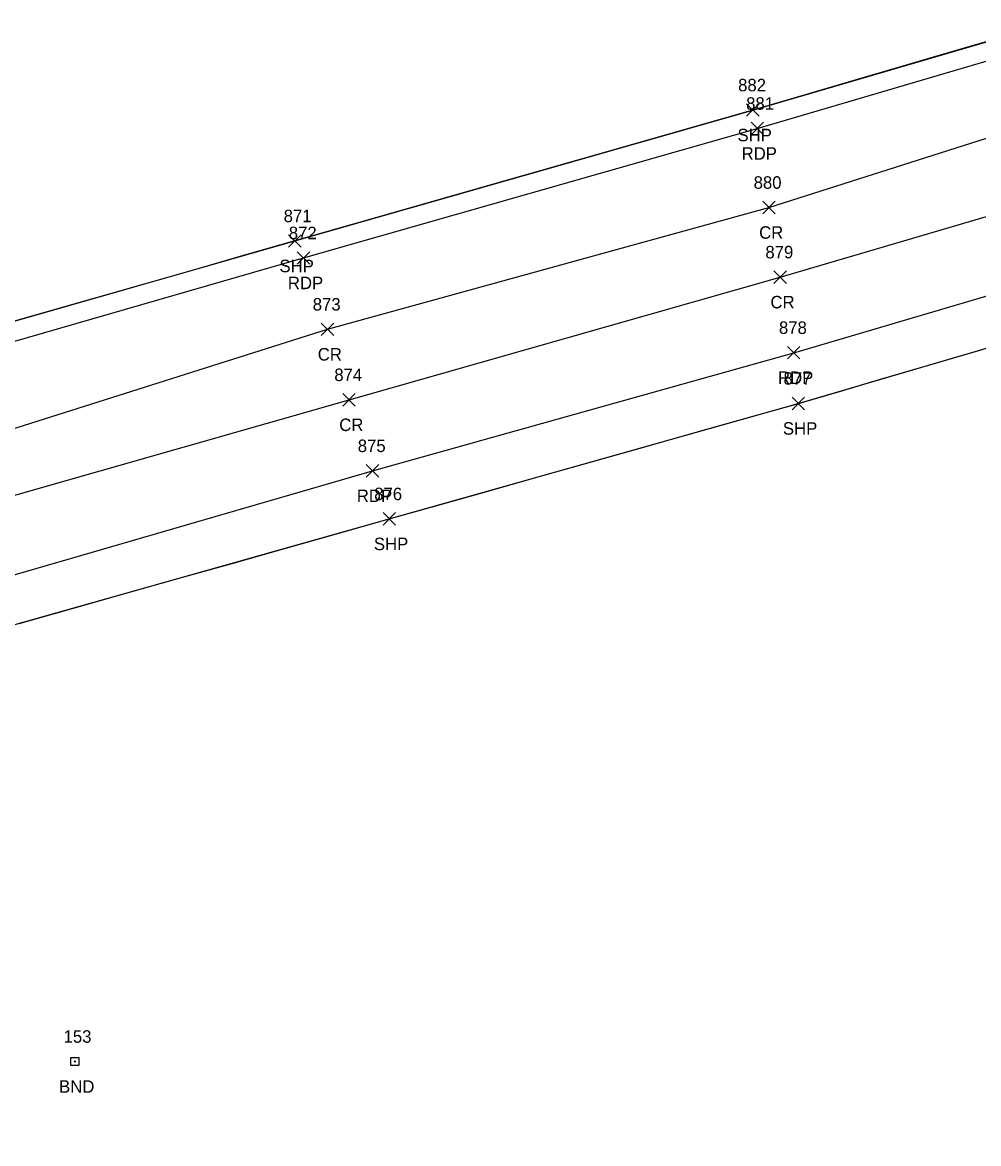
# Model space of a CAD drawing. Extents: x 49137 to 50946, y 9590 to 10709.
# Drawn here: x 49462.8 to 49615.7, y 9772.6 to 9952 of the extents above; entities that cross this region are included whole.
import ezdxf

# ---------------------------------------------------------------- set-up
doc = ezdxf.new("R2010")
doc.units = 0
for name, color, linetype in [('LSOGP', 7, 'Continuous'), ('M_A', 7, 'Continuous'), ('M_I', 7, 'Continuous'), ('MHBP', 7, 'Continuous'), ('P_A', 7, 'Continuous'), ('P_I', 7, 'Continuous'), ('P_TIC', 7, 'Continuous'), ('PET', 7, 'Continuous'), ('PRC', 7, 'Continuous'), ('PSP', 7, 'Continuous')]:
    doc.layers.add(name, color=color, linetype=linetype)

msp = doc.modelspace()

# ---------------------------------------------------------------- linework, layer by layer
at = {"layer": 'LSOGP'}
for points in [[(49621.59, 9950.21), (49615.6, 9948.46), (49609.61, 9946.7), (49603.61, 9944.95), (49597.62, 9943.2), (49591.63, 9941.44), (49585.63, 9939.69), (49579.64, 9937.93), (49570.48, 9935.32), (49561.33, 9932.7), (49552.18, 9930.08), (49543.02, 9927.46), (49533.87, 9924.85), (49524.71, 9922.23), (49515.56, 9919.61), (49506.4, 9917), (49498.37, 9914.7), (49490.33, 9912.4), (49482.29, 9910.1), (49474.25, 9907.8), (49466.22, 9905.5), (49458.18, 9903.2)], [(49462.33, 9855.81), (49470.78, 9858.19), (49479.24, 9860.58), (49487.69, 9862.97), (49496.14, 9865.35), (49504.6, 9867.74), (49513.05, 9870.13), (49521.5, 9872.51), (49529.68, 9874.83), (49537.85, 9877.14), (49546.03, 9879.45), (49554.2, 9881.76), (49562.38, 9884.07), (49570.55, 9886.38), (49578.73, 9888.69), (49586.91, 9891.01), (49593.48, 9892.93), (49600.06, 9894.86), (49606.63, 9896.79), (49613.21, 9898.72), (49619.79, 9900.65)]]:
    msp.add_lwpolyline(points, dxfattribs=at)
at = {"layer": 'MHBP'}
msp.add_lwpolyline([(49470.59, 9786.32), (49471.84, 9786.32), (49471.84, 9785.07), (49470.59, 9785.07)], close=True, dxfattribs=at)
msp.add_circle((49471.21, 9785.7), 0.0833, dxfattribs=at)
at = {"layer": 'P_TIC'}
for points in [[(49578.64, 9936.94), (49580.64, 9938.94)], [(49580.64, 9936.94), (49578.64, 9938.94)], [(49579.35, 9933.99), (49581.35, 9935.99)], [(49581.35, 9933.99), (49579.35, 9935.99)], [(49581.21, 9921.35), (49583.21, 9923.35)], [(49583.21, 9921.35), (49581.21, 9923.35)], [(49505.41, 9916), (49507.41, 9918)], [(49507.41, 9916), (49505.41, 9918)], [(49506.79, 9913.28), (49508.79, 9915.28)], [(49508.79, 9913.28), (49506.79, 9915.28)], [(49583.01, 9910.21), (49585.01, 9912.21)], [(49585.01, 9910.21), (49583.01, 9912.21)], [(49510.62, 9901.86), (49512.62, 9903.86)], [(49512.62, 9901.86), (49510.62, 9903.86)], [(49585.17, 9898.12), (49587.17, 9900.12)], [(49587.17, 9898.12), (49585.17, 9900.12)], [(49514.07, 9890.58), (49516.07, 9892.58)], [(49516.07, 9890.58), (49514.07, 9892.58)], [(49585.9, 9890), (49587.9, 9892)], [(49587.9, 9890), (49585.9, 9892)], [(49517.83, 9879.22), (49519.83, 9881.22)], [(49519.83, 9879.22), (49517.83, 9881.22)], [(49520.5, 9871.52), (49522.5, 9873.52)], [(49522.5, 9871.52), (49520.5, 9873.52)]]:
    msp.add_lwpolyline(points, dxfattribs=at)
at = {"layer": 'PET'}
for points in [[(49139.98, 9814.46), (49187.62, 9825.63), (49235.89, 9837.72), (49282.96, 9850.62), (49341.7, 9866.23), (49395.76, 9882.14), (49442.91, 9895.57), (49507.79, 9914.28), (49580.35, 9934.99), (49628.33, 9949.1)], [(49145.45, 9779.72), (49195.9, 9790.39), (49243.81, 9802.52), (49292.08, 9816.01), (49347.68, 9831.32), (49405.1, 9847.77), (49451.91, 9860.81), (49518.83, 9880.22), (49586.17, 9899.12), (49637.15, 9914.12)]]:
    msp.add_lwpolyline(points, dxfattribs=at)
at = {"layer": 'PRC'}
for points in [[(49141.63, 9803.74), (49190.3, 9814.27), (49238.59, 9826.33), (49285.89, 9838.96), (49342.49, 9854.35), (49398.46, 9872.19), (49445.8, 9882.03), (49511.62, 9902.86), (49582.21, 9922.35), (49631.24, 9938)], [(49143.26, 9791.38), (49192.3, 9802.18), (49241.44, 9814.1), (49289.03, 9827.2), (49344.74, 9842.62), (49402, 9859.5), (49448.68, 9872.62), (49515.07, 9891.58), (49584.01, 9911.21), (49634.61, 9926.08)]]:
    msp.add_lwpolyline(points, dxfattribs=at)
at = {"layer": 'PSP'}
for points in [[(49138.92, 9820.06), (49187.08, 9830.78), (49234.52, 9842.08), (49282.61, 9853.37), (49341, 9869.78), (49394.44, 9884.65), (49442.1, 9898.6), (49506.41, 9917), (49579.64, 9937.94), (49627.58, 9951.96)], [(49146.91, 9772.57), (49197.62, 9783.46), (49245.56, 9795.29), (49292.72, 9808.44), (49349.12, 9824.34), (49407.39, 9841.09), (49453.87, 9853.42), (49521.5, 9872.52), (49586.9, 9891), (49639.51, 9906.43)]]:
    msp.add_lwpolyline(points, dxfattribs=at)

# ---------------------------------------------------------------- texts
at = {"layer": 'M_A'}
msp.add_text('BND', height=2, dxfattribs=at).set_placement((49468.7, 9780.7))
at = {"layer": 'M_I'}
msp.add_text('153', height=2, dxfattribs=at).set_placement((49469.42, 9788.7))
at = {"layer": 'P_A'}
for s, p in [('SHP', (49577.18, 9932.94)), ('RDP', (49577.84, 9929.99)), ('CR', (49580.64, 9917.35)), ('SHP', (49503.94, 9912)), ('RDP', (49505.28, 9909.28)), ('CR', (49582.45, 9906.21)), ('CR', (49510.06, 9897.86)), ('RDP', (49583.66, 9894.12)), ('CR', (49513.5, 9886.58)), ('SHP', (49584.44, 9886)), ('RDP', (49516.31, 9875.22)), ('SHP', (49519.04, 9867.52))]:
    msp.add_text(s, height=2, dxfattribs=at).set_placement(p)
at = {"layer": 'P_I'}
for s, p in [('882', (49577.28, 9940.94)), ('881', (49578.56, 9937.99)), ('880', (49579.76, 9925.35)), ('871', (49504.61, 9920)), ('872', (49505.43, 9917.28)), ('879', (49581.64, 9914.21)), ('873', (49509.26, 9905.86)), ('878', (49583.81, 9902.12)), ('874', (49512.71, 9894.58)), ('877', (49584.54, 9894)), ('875', (49516.46, 9883.22)), ('876', (49519.09, 9875.52))]:
    msp.add_text(s, height=2, dxfattribs=at).set_placement(p)

doc.saveas('drawing.dxf')
